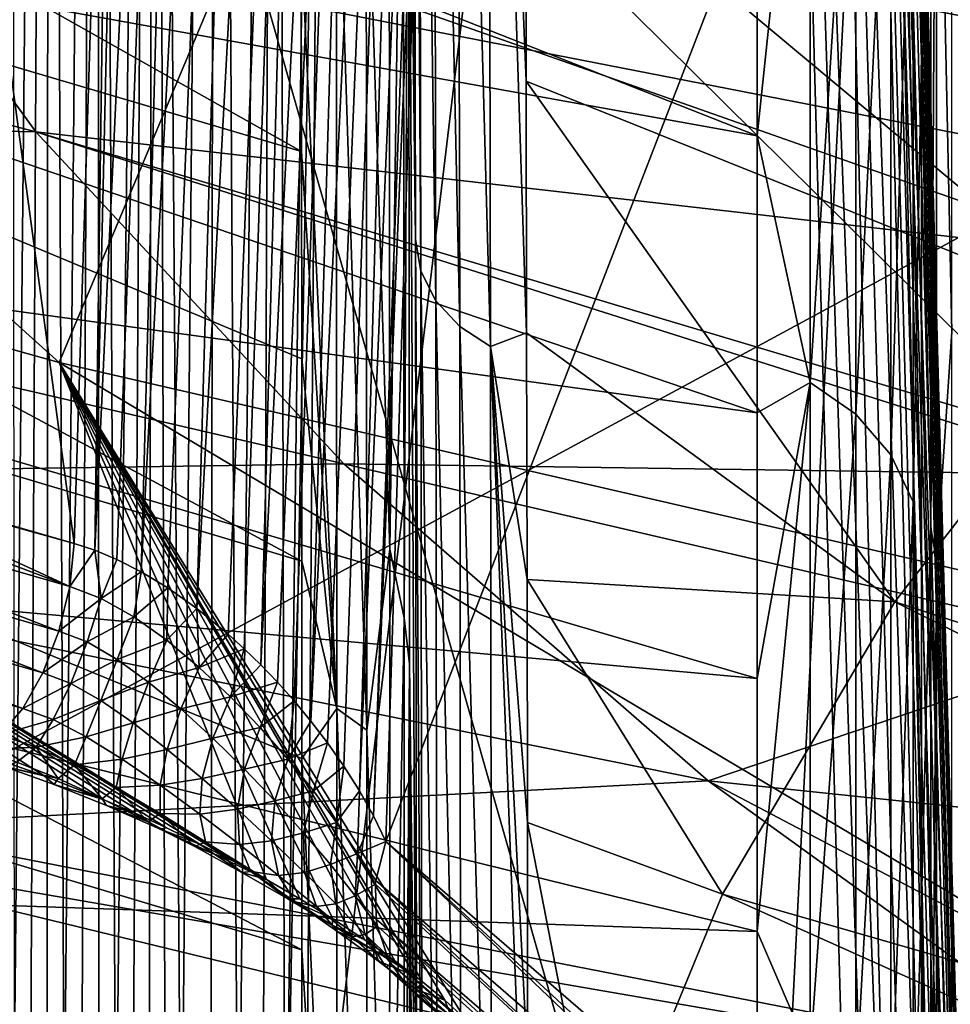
# Model space of a CAD drawing. Header units: metres. Extents: x -109 to 109, y -78 to 121.
# Tile 375 of 656: x -9.91 to -8.73, y -69.82 to -68.57. Entities that reach past the tile are written whole.
import ezdxf

# ---------------------------------------------------------------- set-up
doc = ezdxf.new("R2010")
doc.units = ezdxf.units.M
doc.layers.add('solid_508554_SW0001', color=7, linetype='CONTINUOUS')

msp = doc.modelspace()

# ---------------------------------------------------------------- linework, layer by layer
at = {"layer": 'solid_508554_SW0001'}
for points in [[(-10.565891, -65.149826, 64.380577), (-10.039989, -70.360802, 55.611626), (-8.974111, -70.72364, 55.820873)], [(-10.565891, -65.149826, 64.380577), (-8.974111, -70.72364, 55.820873), (-8.720049, -65.735748, 64.77636)], [(-9.788198, -70.069786, 22.314398), (-9.738752, -65.374931, 19.45743), (-9.811075, -65.39006, 19.431564)], [(-9.788198, -70.069786, 22.314398), (-9.766774, -70.088699, 22.33304), (-9.738752, -65.374931, 19.45743)], [(-9.766774, -70.088699, 22.33304), (-9.745742, -70.106125, 22.348717), (-9.738752, -65.374931, 19.45743)], [(-9.745742, -70.106125, 22.348717), (-9.725175, -70.122162, 22.361662), (-9.738752, -65.374931, 19.45743)], [(-9.70519, -70.13681, 22.372047), (-9.66114, -65.369957, 19.466379), (-9.738752, -65.374931, 19.45743)], [(-9.725175, -70.122162, 22.361662), (-9.70519, -70.13681, 22.372047), (-9.738752, -65.374931, 19.45743)], [(-9.70519, -70.13681, 22.372047), (-9.667317, -70.162086, 22.385881), (-9.66114, -65.369957, 19.466379)], [(-9.667317, -70.162086, 22.385881), (-9.632805, -70.182289, 22.391756), (-9.66114, -65.369957, 19.466379)], [(-9.632805, -70.182289, 22.391756), (-9.583519, -65.375481, 19.457798), (-9.66114, -65.369957, 19.466379)], [(-9.632805, -70.182289, 22.391756), (-9.601696, -70.198059, 22.391272), (-9.583519, -65.375481, 19.457798)], [(-9.601696, -70.198059, 22.391272), (-9.573279, -70.210289, 22.385612), (-9.583519, -65.375481, 19.457798)], [(-9.573279, -70.210289, 22.385612), (-9.511439, -65.391045, 19.432405), (-9.583519, -65.375481, 19.457798)], [(-9.853532, -70.003944, 22.23855), (-9.811075, -65.39006, 19.431564), (-9.873183, -65.414314, 19.390541)], [(-9.853532, -70.003944, 22.23855), (-9.831698, -70.027473, 22.267418), (-9.811075, -65.39006, 19.431564)], [(-9.831698, -70.027473, 22.267418), (-9.809867, -70.049416, 22.292622), (-9.811075, -65.39006, 19.431564)], [(-9.809867, -70.049416, 22.292622), (-9.788198, -70.069786, 22.314398), (-9.811075, -65.39006, 19.431564)], [(-9.52914, -67.805313, 20.903864), (-9.511439, -65.391045, 19.432405), (-9.573279, -70.210289, 22.385612)], [(-9.917167, -69.923126, 22.126379), (-9.873183, -65.414314, 19.390541), (-9.920848, -65.446037, 19.337154)], [(-9.917167, -69.923126, 22.126379), (-9.896482, -69.951874, 22.168486), (-9.873183, -65.414314, 19.390541)], [(-9.896482, -69.951874, 22.168486), (-9.875144, -69.978821, 22.205772), (-9.873183, -65.414314, 19.390541)], [(-9.875144, -69.978821, 22.205772), (-9.853532, -70.003944, 22.23855), (-9.873183, -65.414314, 19.390541)], [(-9.54722, -70.21946, 22.375511), (-8.850675, -70.420532, 22.027237), (-8.985467, -65.542885, 19.169418)], [(-9.52914, -67.805313, 20.903864), (-9.54722, -70.21946, 22.375511), (-8.985467, -65.542885, 19.169418)], [(-8.825932, -70.42601, 22.0119), (-8.985467, -65.542885, 19.169418), (-8.850675, -70.420532, 22.027237)], [(-8.802136, -70.428825, 21.991383), (-8.92338, -65.566032, 19.127758), (-8.985467, -65.542885, 19.169418)], [(-8.825932, -70.42601, 22.0119), (-8.802136, -70.428825, 21.991383), (-8.985467, -65.542885, 19.169418)], [(-8.75776, -70.424515, 21.930773), (-8.875713, -65.596664, 19.073711), (-8.92338, -65.566032, 19.127758)], [(-8.779345, -70.428558, 21.964808), (-8.75776, -70.424515, 21.930773), (-8.92338, -65.566032, 19.127758)], [(-8.802136, -70.428825, 21.991383), (-8.779345, -70.428558, 21.964808), (-8.92338, -65.566032, 19.127758)], [(-8.716034, -70.391815, 21.807201), (-8.845743, -65.63269, 19.010975), (-8.875713, -65.596664, 19.073711)], [(-8.722306, -70.401367, 21.836538), (-8.716034, -70.391815, 21.807201), (-8.875713, -65.596664, 19.073711)], [(-8.729789, -70.409309, 21.863525), (-8.722306, -70.401367, 21.836538), (-8.875713, -65.596664, 19.073711)], [(-8.738304, -70.415749, 21.888191), (-8.729789, -70.409309, 21.863525), (-8.875713, -65.596664, 19.073711)], [(-8.75776, -70.424515, 21.930773), (-8.738304, -70.415749, 21.888191), (-8.875713, -65.596664, 19.073711)], [(-8.706366, -70.352142, 21.704334), (-8.835514, -65.671654, 18.943825), (-8.845743, -65.63269, 19.010975)], [(-8.707855, -70.367348, 21.741169), (-8.706366, -70.352142, 21.704334), (-8.845743, -65.63269, 19.010975)], [(-8.711149, -70.380501, 21.775408), (-8.707855, -70.367348, 21.741169), (-8.845743, -65.63269, 19.010975)], [(-8.716034, -70.391815, 21.807201), (-8.711149, -70.380501, 21.775408), (-8.845743, -65.63269, 19.010975)], [(-8.715478, -70.292702, 21.577751), (-8.845724, -65.710899, 18.876835), (-8.835514, -65.671654, 18.943825)], [(-8.709846, -70.315079, 21.622805), (-8.715478, -70.292702, 21.577751), (-8.835514, -65.671654, 18.943825)], [(-8.706935, -70.334778, 21.664875), (-8.709846, -70.315079, 21.622805), (-8.835514, -65.671654, 18.943825)], [(-8.706366, -70.352142, 21.704334), (-8.706935, -70.334778, 21.664875), (-8.835514, -65.671654, 18.943825)], [(-8.845724, -65.710899, 18.876835), (-8.752383, -70.209183, 21.428528), (-8.814032, -67.97847, 20.121548)], [(-8.74134, -70.229843, 21.462959), (-8.752383, -70.209183, 21.428528), (-8.845724, -65.710899, 18.876835)], [(-8.731992, -70.249229, 21.496756), (-8.74134, -70.229843, 21.462959), (-8.845724, -65.710899, 18.876835)], [(-8.724257, -70.267441, 21.52981), (-8.731992, -70.249229, 21.496756), (-8.845724, -65.710899, 18.876835)], [(-8.715478, -70.292702, 21.577751), (-8.724257, -70.267441, 21.52981), (-8.845724, -65.710899, 18.876835)], [(-8.720049, -65.735748, 64.77636), (-8.974111, -70.72364, 55.820873), (-7.890689, -71.045532, 56.006474)], [(-9.840983, -69.23201, 19.452959), (-10.468128, -69.050972, 19.766533), (-10.270909, -66.036964, 18.285767)], [(-9.793039, -67.710381, 18.737911), (-9.840983, -69.23201, 19.452959), (-10.270909, -66.036964, 18.285767)], [(-9.478635, -69.546165, 19.666756), (-9.383308, -66.173294, 18.068737), (-9.335667, -66.146118, 18.124584)], [(-9.460657, -69.578064, 19.708138), (-9.478635, -69.546165, 19.666756), (-9.335667, -66.146118, 18.124584)], [(-9.460657, -69.578064, 19.708138), (-9.335667, -66.146118, 18.124584), (-9.390265, -67.878342, 18.938608)], [(-9.540195, -69.457558, 19.564806), (-9.44537, -66.193718, 18.025656), (-9.383308, -66.173294, 18.068737)], [(-9.519098, -69.485184, 19.594574), (-9.540195, -69.457558, 19.564806), (-9.383308, -66.173294, 18.068737)], [(-9.498435, -69.51474, 19.62849), (-9.519098, -69.485184, 19.594574), (-9.383308, -66.173294, 18.068737)], [(-9.478635, -69.546165, 19.666756), (-9.498435, -69.51474, 19.62849), (-9.383308, -66.173294, 18.068737)], [(-9.793039, -67.710381, 18.737911), (-9.744802, -66.188835, 18.022713), (-9.814937, -69.240341, 19.442116)], [(-9.814937, -69.240341, 19.442116), (-9.744802, -66.188835, 18.022713), (-9.672697, -66.203453, 17.996794)], [(-9.603941, -69.386024, 19.497211), (-9.517623, -66.206009, 17.998266), (-9.44537, -66.193718, 18.025656)], [(-9.582779, -69.408051, 19.51643), (-9.603941, -69.386024, 19.497211), (-9.44537, -66.193718, 18.025656)], [(-9.561481, -69.431877, 19.538874), (-9.582779, -69.408051, 19.51643), (-9.44537, -66.193718, 18.025656)], [(-9.540195, -69.457558, 19.564806), (-9.561481, -69.431877, 19.538874), (-9.44537, -66.193718, 18.025656)], [(-9.786708, -69.252098, 19.43535), (-9.814937, -69.240341, 19.442116), (-9.672697, -66.203453, 17.996794)], [(-9.755999, -69.267807, 19.433294), (-9.786708, -69.252098, 19.43535), (-9.672697, -66.203453, 17.996794)], [(-9.755999, -69.267807, 19.433294), (-9.672697, -66.203453, 17.996794), (-9.595154, -66.209328, 17.988424)], [(-9.722134, -69.288391, 19.436968), (-9.755999, -69.267807, 19.433294), (-9.595154, -66.209328, 17.988424)], [(-9.68508, -69.314651, 19.447844), (-9.722134, -69.288391, 19.436968), (-9.595154, -66.209328, 17.988424)], [(-9.68508, -69.314651, 19.447844), (-9.595154, -66.209328, 17.988424), (-9.517623, -66.206009, 17.998266)], [(-9.645429, -69.347084, 19.467426), (-9.68508, -69.314651, 19.447844), (-9.517623, -66.206009, 17.998266)], [(-9.624873, -69.3657, 19.480936), (-9.645429, -69.347084, 19.467426), (-9.517623, -66.206009, 17.998266)], [(-9.603941, -69.386024, 19.497211), (-9.624873, -69.3657, 19.480936), (-9.517623, -66.206009, 17.998266)], [(-9.407187, -68.845848, 43.529713), (-9.416361, -68.096199, 42.72517), (-9.419278, -66.654587, 44.556042)], [(-9.410349, -67.341522, 45.41301), (-9.407187, -68.845848, 43.529713), (-9.419278, -66.654587, 44.556042)], [(-8.537952, -68.746323, 10.973067), (-10.562556, -68.351318, 11.657229), (-9.081669, -67.345329, 9.20183)], [(-9.400416, -68.886055, 43.559258), (-9.407187, -68.845848, 43.529713), (-9.410349, -67.341522, 45.41301)], [(-9.403588, -67.379051, 45.445858), (-9.400416, -68.886055, 43.559258), (-9.410349, -67.341522, 45.41301)], [(-8.537952, -68.746323, 10.973067), (-9.081669, -67.345329, 9.20183), (-6.869136, -67.68412, 8.615027)], [(-9.381347, -68.923691, 43.586929), (-9.400416, -68.886055, 43.559258), (-9.403588, -67.379051, 45.445858)], [(-9.384527, -67.41433, 45.47649), (-9.381347, -68.923691, 43.586929), (-9.403588, -67.379051, 45.445858)], [(-9.351192, -68.956276, 43.610905), (-9.381347, -68.923691, 43.586929), (-9.384527, -67.41433, 45.47649)], [(-9.35438, -67.444862, 45.503036), (-9.351192, -68.956276, 43.610905), (-9.384527, -67.41433, 45.47649)], [(-8.775049, -68.22081, 41.623806), (-8.764579, -68.612846, 41.161125), (-8.764579, -67.40802, 42.892338)], [(-8.764579, -67.40802, 42.892338), (-8.764579, -68.612846, 41.161125), (-8.752558, -68.014244, 43.231895)], [(-9.311872, -68.981743, 43.629658), (-9.351192, -68.956276, 43.610905), (-9.35438, -67.444862, 45.503036)], [(-9.315066, -67.468712, 45.523808), (-9.311872, -68.981743, 43.629658), (-9.35438, -67.444862, 45.503036)], [(-9.315066, -67.468712, 45.523808), (-9.26728, -68.318962, 44.531628), (-9.266642, -68.644669, 44.113735)], [(-9.315066, -67.468712, 45.523808), (-9.266642, -68.644669, 44.113735), (-9.266079, -68.964127, 43.68856)], [(-9.315066, -67.468712, 45.523808), (-9.266079, -68.964127, 43.68856), (-9.311872, -68.981743, 43.629658)], [(-9.552135, -68.73394, 41.465248), (-11.700321, -68.098984, 40.959152), (-11.539723, -67.613983, 41.800217)], [(-9.552402, -68.464523, 41.870991), (-9.552135, -68.73394, 41.465248), (-11.539723, -67.613983, 41.800217)], [(-9.268807, -67.644569, 45.351162), (-7.781636, -68.264099, 45.263412), (-8.178134, -68.596863, 44.686352)], [(-9.26728, -68.318962, 44.531628), (-9.268807, -67.644569, 45.351162), (-8.178134, -68.596863, 44.686352)], [(-9.814937, -69.240341, 19.442116), (-9.840983, -69.23201, 19.452959), (-9.793039, -67.710381, 18.737911)], [(-11.2649, -67.737183, 15.823428), (-11.337308, -68.589081, 18.178446), (-9.860261, -69.001831, 17.463547)], [(-9.514198, -68.17852, 15.059), (-11.2649, -67.737183, 15.823428), (-9.860261, -69.001831, 17.463547)], [(-9.573279, -70.210289, 22.385612), (-9.54722, -70.21946, 22.375511), (-9.52914, -67.805313, 20.903864)], [(-8.973281, -68.714226, 40.470726), (-11.117997, -67.868904, 40.359138), (-11.163847, -68.318825, 39.579845)], [(-8.973281, -68.714226, 40.470726), (-8.973288, -68.349388, 41.052105), (-11.117997, -67.868904, 40.359138)], [(-9.390265, -67.878342, 18.938608), (-9.444864, -69.610565, 19.752632), (-9.460657, -69.578064, 19.708138)], [(-8.814032, -67.97847, 20.121548), (-9.444864, -69.610565, 19.752632), (-9.390265, -67.878342, 18.938608)], [(-8.745336, -68.054207, 43.261749), (-8.72577, -68.962944, 42.059032), (-8.725771, -67.909744, 43.530327)], [(-9.441402, -67.92202, 42.803158), (-9.440002, -69.239273, 40.84), (-9.469943, -68.286934, 42.223415)], [(-9.42291, -68.031395, 42.731243), (-9.440002, -69.239273, 40.84), (-9.441402, -67.92202, 42.803158)], [(-8.814032, -67.97847, 20.121548), (-8.752383, -70.209183, 21.428528), (-9.444864, -69.610565, 19.752632)], [(-8.764579, -68.612846, 41.161125), (-8.752558, -69.212151, 41.502396), (-8.752558, -68.014244, 43.231895)], [(-8.745336, -68.054207, 43.261749), (-8.752558, -68.014244, 43.231895), (-8.752558, -69.212151, 41.502396)], [(-9.42291, -68.031395, 42.731243), (-9.421601, -69.326431, 40.785511), (-9.440002, -69.239273, 40.84)], [(-9.42291, -68.031395, 42.731243), (-9.416361, -68.096199, 42.72517), (-9.421601, -69.326431, 40.785511)], [(-8.745336, -68.054207, 43.261749), (-8.752558, -69.212151, 41.502396), (-8.745336, -69.254181, 41.529266)], [(-8.745336, -68.054207, 43.261749), (-8.745336, -69.254181, 41.529266), (-8.72577, -68.962944, 42.059032)], [(-8.905703, -68.074951, 41.525711), (-8.973288, -68.349388, 41.052105), (-8.973281, -68.714226, 40.470726)], [(-8.905703, -69.027214, 40.007557), (-8.905703, -68.074951, 41.525711), (-8.973281, -68.714226, 40.470726)], [(-8.84786, -68.113968, 41.551949), (-8.905703, -68.074951, 41.525711), (-8.905703, -69.027214, 40.007557)], [(-9.551818, -69.254463, 40.635921), (-11.779381, -68.588989, 40.109413), (-11.700321, -68.098984, 40.959152)], [(-9.551943, -68.997322, 41.053505), (-9.551818, -69.254463, 40.635921), (-11.700321, -68.098984, 40.959152)], [(-9.552135, -68.73394, 41.465248), (-9.551943, -68.997322, 41.053505), (-11.700321, -68.098984, 40.959152)], [(-9.421601, -69.326431, 40.785511), (-9.416361, -68.096199, 42.72517), (-9.415083, -69.384872, 40.783504)], [(-9.405713, -70.193275, 41.53109), (-9.415083, -69.384872, 40.783504), (-9.416361, -68.096199, 42.72517)], [(-9.407187, -68.845848, 43.529713), (-9.405713, -70.193275, 41.53109), (-9.416361, -68.096199, 42.72517)], [(-8.84786, -69.067818, 40.031258), (-8.84786, -68.113968, 41.551949), (-8.905703, -69.027214, 40.007557)], [(-8.803394, -68.163605, 41.585331), (-8.84786, -68.113968, 41.551949), (-8.84786, -69.067818, 40.031258)], [(-8.803394, -69.119484, 40.061413), (-8.803394, -68.163605, 41.585331), (-8.84786, -69.067818, 40.031258)], [(-8.775049, -68.22081, 41.623806), (-8.803394, -68.163605, 41.585331), (-8.803394, -69.119484, 40.061413)], [(-9.514198, -68.17852, 15.059), (-9.860261, -69.001831, 17.463547), (-8.323489, -69.355896, 16.850292)], [(-7.694947, -68.544037, 14.425905), (-9.514198, -68.17852, 15.059), (-8.323489, -69.355896, 16.850292)], [(-9.889606, -68.70903, 34.960754), (-11.454516, -68.677414, 33.006611), (-11.899963, -68.182938, 33.863075)], [(-9.889606, -68.70903, 34.960754), (-11.899963, -68.182938, 33.863075), (-10.206205, -68.272141, 35.717464)], [(-8.775049, -69.179016, 40.096165), (-8.775049, -68.22081, 41.623806), (-8.803394, -69.119484, 40.061413)], [(-8.775049, -69.179016, 40.096165), (-8.764579, -68.612846, 41.161125), (-8.775049, -68.22081, 41.623806)], [(-9.508017, -68.260948, 42.205284), (-9.507119, -69.441658, 40.363609), (-9.552402, -68.464523, 41.870991)], [(-9.508017, -68.260948, 42.205284), (-9.469943, -68.286934, 42.223415), (-9.469045, -69.468956, 40.379677)], [(-9.508017, -68.260948, 42.205284), (-9.469045, -69.468956, 40.379677), (-9.507119, -69.441658, 40.363609)], [(-10.206205, -68.272141, 35.717464), (-8.518078, -68.599785, 36.499069), (-8.518063, -68.866043, 35.882542)], [(-9.889606, -68.70903, 34.960754), (-10.206205, -68.272141, 35.717464), (-8.518063, -68.866043, 35.882542)], [(-10.206205, -68.272141, 35.717464), (-8.518068, -68.332085, 37.078636), (-8.518078, -68.599785, 36.499069)], [(-9.440002, -69.239273, 40.84), (-9.469045, -69.468956, 40.379677), (-9.469943, -68.286934, 42.223415)], [(-8.973281, -69.066002, 39.878452), (-11.163847, -68.318825, 39.579845), (-11.136985, -68.769135, 38.799889)], [(-8.973281, -69.066002, 39.878452), (-8.973281, -68.714226, 40.470726), (-11.163847, -68.318825, 39.579845)], [(-9.26728, -68.318962, 44.531628), (-8.178134, -68.596863, 44.686352), (-8.517743, -68.944977, 44.08268)], [(-9.266642, -68.644669, 44.113735), (-9.26728, -68.318962, 44.531628), (-8.517743, -68.944977, 44.08268)], [(-10.104867, -69.593506, 13.579248), (-10.562556, -68.351318, 11.657229), (-8.537952, -68.746323, 10.973067)], [(-9.507119, -69.441658, 40.363609), (-9.552135, -68.73394, 41.465248), (-9.552402, -68.464523, 41.870991)], [(-9.551786, -69.748177, 39.78582), (-11.77635, -69.080589, 39.256924), (-11.779381, -68.588989, 40.109413)], [(-9.551765, -69.50489, 40.213139), (-9.551786, -69.748177, 39.78582), (-11.779381, -68.588989, 40.109413)], [(-9.551818, -69.254463, 40.635921), (-9.551765, -69.50489, 40.213139), (-11.779381, -68.588989, 40.109413)], [(-11.337308, -68.589081, 18.178446), (-9.639615, -69.635208, 19.262299), (-9.596543, -69.658691, 19.288389)], [(-9.860261, -69.001831, 17.463547), (-11.337308, -68.589081, 18.178446), (-9.596543, -69.658691, 19.288389)], [(-11.337308, -68.589081, 18.178446), (-9.682066, -69.613327, 19.241817), (-9.639615, -69.635208, 19.262299)], [(-11.337308, -68.589081, 18.178446), (-9.723774, -69.592972, 19.226416), (-9.682066, -69.613327, 19.241817)], [(-11.337308, -68.589081, 18.178446), (-9.764469, -69.574173, 19.215712), (-9.723774, -69.592972, 19.226416)], [(-11.337308, -68.589081, 18.178446), (-9.803988, -69.556915, 19.209364), (-9.764469, -69.574173, 19.215712)], [(-11.337308, -68.589081, 18.178446), (-9.879127, -69.526871, 19.208464), (-9.803988, -69.556915, 19.209364)], [(-11.337308, -68.589081, 18.178446), (-9.948983, -69.502403, 19.221481), (-9.879127, -69.526871, 19.208464)], [(-8.775049, -69.179016, 40.096165), (-8.764579, -69.685783, 39.345222), (-8.764579, -68.612846, 41.161125)], [(-8.764579, -68.612846, 41.161125), (-8.764579, -69.685783, 39.345222), (-8.752558, -69.212151, 41.502396)], [(-9.266642, -68.644669, 44.113735), (-8.517743, -68.944977, 44.08268), (-8.798102, -69.306015, 43.456589)], [(-9.266079, -68.964127, 43.68856), (-9.266642, -68.644669, 44.113735), (-8.798102, -69.306015, 43.456589)], [(-9.498362, -69.130524, 34.230701), (-10.927057, -69.151299, 32.185825), (-11.454516, -68.677414, 33.006611)], [(-9.498362, -69.130524, 34.230701), (-11.454516, -68.677414, 33.006611), (-9.889606, -68.70903, 34.960754)], [(-9.889606, -68.70903, 34.960754), (-8.518064, -69.118301, 35.254406), (-8.518066, -69.144737, 35.185745)], [(-9.498362, -69.130524, 34.230701), (-9.889606, -68.70903, 34.960754), (-8.518066, -69.144737, 35.185745)], [(-9.889606, -68.70903, 34.960754), (-8.518063, -68.866043, 35.882542), (-8.518064, -69.118301, 35.254406)], [(-8.905703, -69.027214, 40.007557), (-8.973281, -68.714226, 40.470726), (-8.973281, -69.066002, 39.878452)], [(-9.507119, -69.441658, 40.363609), (-9.551943, -68.997322, 41.053505), (-9.552135, -68.73394, 41.465248)], [(-8.167993, -69.97139, 12.924731), (-10.104867, -69.593506, 13.579248), (-8.537952, -68.746323, 10.973067)], [(-8.973288, -69.403206, 39.277645), (-11.136985, -68.769135, 38.799889), (-11.037587, -69.216896, 38.024345)], [(-8.973288, -69.403206, 39.277645), (-8.973281, -69.066002, 39.878452), (-11.136985, -68.769135, 38.799889)], [(-9.398936, -70.235832, 41.557152), (-9.405713, -70.193275, 41.53109), (-9.407187, -68.845848, 43.529713)], [(-9.400416, -68.886055, 43.559258), (-9.398936, -70.235832, 41.557152), (-9.407187, -68.845848, 43.529713)], [(-9.379861, -70.275581, 41.581684), (-9.398936, -70.235832, 41.557152), (-9.400416, -68.886055, 43.559258)], [(-9.381347, -68.923691, 43.586929), (-9.379861, -70.275581, 41.581684), (-9.400416, -68.886055, 43.559258)], [(-9.349701, -70.310005, 41.602928), (-9.379861, -70.275581, 41.581684), (-9.381347, -68.923691, 43.586929)], [(-9.351192, -68.956276, 43.610905), (-9.349701, -70.310005, 41.602928), (-9.381347, -68.923691, 43.586929)], [(-8.798102, -69.306015, 43.456589), (-8.517743, -68.944977, 44.08268), (-6.521108, -70.045464, 43.399487)], [(-9.310377, -70.336914, 41.619537), (-9.349701, -70.310005, 41.602928), (-9.351192, -68.956276, 43.610905)], [(-9.311872, -68.981743, 43.629658), (-9.310377, -70.336914, 41.619537), (-9.351192, -68.956276, 43.610905)], [(-9.311872, -68.981743, 43.629658), (-9.266079, -68.964127, 43.68856), (-9.265593, -69.277809, 43.255257)], [(-9.265593, -69.277809, 43.255257), (-9.266079, -68.964127, 43.68856), (-8.798102, -69.306015, 43.456589)], [(-8.745336, -69.254181, 41.529266), (-8.72577, -69.922897, 40.525272), (-8.72577, -68.962944, 42.059032)], [(-9.311872, -68.981743, 43.629658), (-9.264876, -69.889359, 42.360683), (-9.26464, -70.186676, 41.899349)], [(-9.311872, -68.981743, 43.629658), (-9.26464, -70.186676, 41.899349), (-9.310377, -70.336914, 41.619537)], [(-9.311872, -68.981743, 43.629658), (-9.265593, -69.277809, 43.255257), (-9.265194, -69.586205, 42.812798)], [(-9.311872, -68.981743, 43.629658), (-9.265194, -69.586205, 42.812798), (-9.264876, -69.889359, 42.360683)], [(-9.860261, -69.001831, 17.463547), (-9.345187, -69.834747, 19.60569), (-7.881609, -70.179581, 19.008846)], [(-8.323489, -69.355896, 16.850292), (-9.860261, -69.001831, 17.463547), (-7.881609, -70.179581, 19.008846)], [(-9.860261, -69.001831, 17.463547), (-9.370101, -69.812126, 19.552141), (-9.345187, -69.834747, 19.60569)], [(-9.860261, -69.001831, 17.463547), (-9.398386, -69.788765, 19.501307), (-9.370101, -69.812126, 19.552141)], [(-9.860261, -69.001831, 17.463547), (-9.407984, -69.781265, 19.485859), (-9.398386, -69.788765, 19.501307)], [(-9.860261, -69.001831, 17.463547), (-9.433598, -69.762062, 19.448183), (-9.407984, -69.781265, 19.485859)], [(-9.860261, -69.001831, 17.463547), (-9.471848, -69.735245, 19.399853), (-9.433598, -69.762062, 19.448183)], [(-9.860261, -69.001831, 17.463547), (-9.512344, -69.708786, 19.356922), (-9.471848, -69.735245, 19.399853)], [(-9.860261, -69.001831, 17.463547), (-9.554229, -69.683121, 19.319696), (-9.512344, -69.708786, 19.356922)], [(-9.860261, -69.001831, 17.463547), (-9.596543, -69.658691, 19.288389), (-9.554229, -69.683121, 19.319696)], [(-9.507119, -69.441658, 40.363609), (-9.551818, -69.254463, 40.635921), (-9.551943, -68.997322, 41.053505)], [(-8.905703, -69.027214, 40.007557), (-8.973281, -69.066002, 39.878452), (-8.973288, -69.403206, 39.277645)], [(-8.905703, -69.027214, 40.007557), (-8.973288, -69.403206, 39.277645), (-8.973287, -69.724762, 38.67033)], [(-8.905703, -69.88089, 38.431858), (-8.905703, -69.027214, 40.007557), (-8.973287, -69.724762, 38.67033)], [(-8.84786, -69.067818, 40.031258), (-8.905703, -69.027214, 40.007557), (-8.905703, -69.88089, 38.431858)], [(-9.846724, -69.28672, 19.470644), (-10.475685, -69.105156, 19.785124), (-10.468128, -69.050972, 19.766533)], [(-9.840983, -69.23201, 19.452959), (-10.154701, -69.144478, 19.611183), (-10.468128, -69.050972, 19.766533)], [(-9.846724, -69.28672, 19.470644), (-10.468128, -69.050972, 19.766533), (-10.154701, -69.144478, 19.611183)], [(-8.84786, -69.922913, 38.452923), (-8.84786, -69.067818, 40.031258), (-8.905703, -69.88089, 38.431858)], [(-8.803394, -69.119484, 40.061413), (-8.84786, -69.067818, 40.031258), (-8.84786, -69.922913, 38.452923)], [(-9.55188, -69.98394, 39.354618), (-11.691251, -69.570343, 38.407619), (-11.77635, -69.080589, 39.256924)], [(-9.551786, -69.748177, 39.78582), (-9.55188, -69.98394, 39.354618), (-11.77635, -69.080589, 39.256924)], [(-9.860422, -69.343193, 19.473618), (-10.491059, -69.161148, 19.788937), (-10.475685, -69.105156, 19.785124)], [(-9.846724, -69.28672, 19.470644), (-9.860422, -69.343193, 19.473618), (-10.475685, -69.105156, 19.785124)], [(-8.803394, -69.976395, 38.479729), (-8.803394, -69.119484, 40.061413), (-8.84786, -69.922913, 38.452923)], [(-8.775049, -69.179016, 40.096165), (-8.803394, -69.119484, 40.061413), (-8.803394, -69.976395, 38.479729)], [(-9.035425, -69.533455, 33.532814), (-10.927057, -69.151299, 32.185825), (-9.498362, -69.130524, 34.230701)], [(-9.498362, -69.130524, 34.230701), (-8.518066, -69.144737, 35.185745), (-8.518075, -69.358521, 34.607876)], [(-9.035425, -69.533455, 33.532814), (-9.498362, -69.130524, 34.230701), (-8.518075, -69.358521, 34.607876)], [(-9.035425, -69.533455, 33.532814), (-10.321363, -69.601181, 31.406597), (-10.927057, -69.151299, 32.185825)], [(-9.846724, -69.28672, 19.470644), (-10.154701, -69.144478, 19.611183), (-9.840983, -69.23201, 19.452959)], [(-9.880906, -69.396278, 19.461458), (-10.512924, -69.213837, 19.777466), (-10.491059, -69.161148, 19.788937)], [(-9.860422, -69.343193, 19.473618), (-9.880906, -69.396278, 19.461458), (-10.491059, -69.161148, 19.788937)], [(-8.775049, -70.038025, 38.51062), (-8.775049, -69.179016, 40.096165), (-8.803394, -69.976395, 38.479729)], [(-8.775049, -70.038025, 38.51062), (-8.764579, -69.685783, 39.345222), (-8.775049, -69.179016, 40.096165)], [(-9.641771, -70.023857, 30.674501), (-11.144884, -69.681343, 28.904394), (-11.936573, -69.191101, 29.753521)], [(-10.321363, -69.601181, 31.406597), (-9.641771, -70.023857, 30.674501), (-11.936573, -69.191101, 29.753521)], [(-8.973287, -69.724762, 38.67033), (-11.037587, -69.216896, 38.024345), (-10.866299, -69.659187, 37.258274)], [(-8.973287, -69.724762, 38.67033), (-8.973288, -69.403206, 39.277645), (-11.037587, -69.216896, 38.024345)], [(-9.906445, -69.44149, 19.435192), (-10.539431, -69.258759, 19.751684), (-10.512924, -69.213837, 19.777466)], [(-9.880906, -69.396278, 19.461458), (-9.906445, -69.44149, 19.435192), (-10.512924, -69.213837, 19.777466)], [(-8.764579, -69.685783, 39.345222), (-8.752558, -70.281868, 39.69075), (-8.752558, -69.212151, 41.502396)], [(-8.745336, -69.254181, 41.529266), (-8.752558, -69.212151, 41.502396), (-8.752558, -70.281868, 39.69075)], [(-9.846724, -69.28672, 19.470644), (-9.840983, -69.23201, 19.452959), (-9.814937, -69.240341, 19.442116)], [(-9.806753, -69.301704, 19.456141), (-9.846724, -69.28672, 19.470644), (-9.814937, -69.240341, 19.442116)], [(-9.806753, -69.301704, 19.456141), (-9.814937, -69.240341, 19.442116), (-9.786708, -69.252098, 19.43535)], [(-9.440002, -69.239273, 40.84), (-9.440304, -70.390251, 38.774956), (-9.469045, -69.468956, 40.379677)], [(-9.421601, -69.326431, 40.785511), (-9.440304, -70.390251, 38.774956), (-9.440002, -69.239273, 40.84)], [(-9.806753, -69.301704, 19.456141), (-9.786708, -69.252098, 19.43535), (-9.755999, -69.267807, 19.433294)], [(-9.507119, -69.441658, 40.363609), (-9.551765, -69.50489, 40.213139), (-9.551818, -69.254463, 40.635921)], [(-8.745336, -69.254181, 41.529266), (-8.752558, -70.281868, 39.69075), (-8.745335, -70.325714, 39.714539)], [(-8.745336, -69.254181, 41.529266), (-8.745335, -70.325714, 39.714539), (-8.72577, -69.922897, 40.525272)], [(-9.906445, -69.44149, 19.435192), (-9.934874, -69.474991, 19.397045), (-10.539431, -69.258759, 19.751684)], [(-9.806753, -69.301704, 19.456141), (-9.755999, -69.267807, 19.433294), (-9.765199, -69.325012, 19.45207)], [(-9.765199, -69.325012, 19.45207), (-9.755999, -69.267807, 19.433294), (-9.722134, -69.288391, 19.436968)], [(-9.265593, -69.277809, 43.255257), (-8.798102, -69.306015, 43.456589), (-9.017261, -69.677467, 42.812439)], [(-9.265194, -69.586205, 42.812798), (-9.265593, -69.277809, 43.255257), (-9.017261, -69.677467, 42.812439)], [(-9.806753, -69.301704, 19.456141), (-9.860422, -69.343193, 19.473618), (-9.846724, -69.28672, 19.470644)], [(-9.765199, -69.325012, 19.45207), (-9.722134, -69.288391, 19.436968), (-9.723255, -69.354851, 19.457865)], [(-9.723255, -69.354851, 19.457865), (-9.722134, -69.288391, 19.436968), (-9.68508, -69.314651, 19.447844)], [(-9.806753, -69.301704, 19.456141), (-9.824449, -69.357018, 19.459747), (-9.860422, -69.343193, 19.473618)], [(-9.806753, -69.301704, 19.456141), (-9.765199, -69.325012, 19.45207), (-9.824449, -69.357018, 19.459747)], [(-9.723255, -69.354851, 19.457865), (-9.68508, -69.314651, 19.447844), (-9.682008, -69.389275, 19.472481)], [(-9.682008, -69.389275, 19.472481), (-9.68508, -69.314651, 19.447844), (-9.645429, -69.347084, 19.467426)], [(-9.017261, -69.677467, 42.812439), (-8.798102, -69.306015, 43.456589), (-6.7235, -70.338478, 42.891365)], [(-8.798102, -69.306015, 43.456589), (-6.521108, -70.045464, 43.399487), (-6.7235, -70.338478, 42.891365)], [(-9.765199, -69.325012, 19.45207), (-9.786442, -69.379158, 19.453869), (-9.824449, -69.357018, 19.459747)], [(-9.765199, -69.325012, 19.45207), (-9.723255, -69.354851, 19.457865), (-9.786442, -69.379158, 19.453869)], [(-9.421601, -69.326431, 40.785511), (-9.421954, -70.458885, 38.740875), (-9.440304, -70.390251, 38.774956)], [(-9.421601, -69.326431, 40.785511), (-9.415083, -69.384872, 40.783504), (-9.421954, -70.458885, 38.740875)], [(-9.824449, -69.357018, 19.459747), (-9.880906, -69.396278, 19.461458), (-9.860422, -69.343193, 19.473618)], [(-9.682008, -69.389275, 19.472481), (-9.645429, -69.347084, 19.467426), (-9.624873, -69.3657, 19.480936)], [(-9.824449, -69.357018, 19.459747), (-9.845306, -69.409805, 19.446918), (-9.880906, -69.396278, 19.461458)], [(-9.824449, -69.357018, 19.459747), (-9.786442, -69.379158, 19.453869), (-9.845306, -69.409805, 19.446918)], [(-9.723255, -69.354851, 19.457865), (-9.746583, -69.408127, 19.456163), (-9.786442, -69.379158, 19.453869)], [(-9.723255, -69.354851, 19.457865), (-9.682008, -69.389275, 19.472481), (-9.746583, -69.408127, 19.456163)], [(-9.682008, -69.389275, 19.472481), (-9.624873, -69.3657, 19.480936), (-9.642291, -69.426674, 19.494715)], [(-9.642291, -69.426674, 19.494715), (-9.624873, -69.3657, 19.480936), (-9.603941, -69.386024, 19.497211)], [(-9.035425, -69.533455, 33.532814), (-8.518075, -69.358521, 34.607876), (-8.518065, -69.587669, 33.936684)], [(-9.786442, -69.379158, 19.453869), (-9.807208, -69.431396, 19.43885), (-9.845306, -69.409805, 19.446918)], [(-9.786442, -69.379158, 19.453869), (-9.746583, -69.408127, 19.456163), (-9.807208, -69.431396, 19.43885)], [(-9.682008, -69.389275, 19.472481), (-9.705689, -69.442093, 19.466539), (-9.746583, -69.408127, 19.456163)], [(-9.682008, -69.389275, 19.472481), (-9.642291, -69.426674, 19.494715), (-9.705689, -69.442093, 19.466539)], [(-9.642291, -69.426674, 19.494715), (-9.603941, -69.386024, 19.497211), (-9.582779, -69.408051, 19.51643)], [(-9.421954, -70.458885, 38.740875), (-9.415083, -69.384872, 40.783504), (-9.415454, -70.512154, 38.74374)], [(-9.405938, -71.375031, 39.430084), (-9.415454, -70.512154, 38.74374), (-9.415083, -69.384872, 40.783504)], [(-9.405713, -70.193275, 41.53109), (-9.405938, -71.375031, 39.430084), (-9.415083, -69.384872, 40.783504)], [(-9.845306, -69.409805, 19.446918), (-9.906445, -69.44149, 19.435192), (-9.880906, -69.396278, 19.461458)], [(-9.845306, -69.409805, 19.446918), (-9.867562, -69.455589, 19.418737), (-9.906445, -69.44149, 19.435192)], [(-9.845306, -69.409805, 19.446918), (-9.807208, -69.431396, 19.43885), (-9.867562, -69.455589, 19.418737)], [(-9.746583, -69.408127, 19.456163), (-9.766109, -69.459862, 19.438038), (-9.807208, -69.431396, 19.43885)], [(-9.746583, -69.408127, 19.456163), (-9.705689, -69.442093, 19.466539), (-9.766109, -69.459862, 19.438038)], [(-9.642291, -69.426674, 19.494715), (-9.582779, -69.408051, 19.51643), (-9.604671, -69.465836, 19.523436)], [(-9.604671, -69.465836, 19.523436), (-9.582779, -69.408051, 19.51643), (-9.561481, -69.431877, 19.538874)], [(-9.642291, -69.426674, 19.494715), (-9.664766, -69.47937, 19.484509), (-9.705689, -69.442093, 19.466539)], [(-9.642291, -69.426674, 19.494715), (-9.604671, -69.465836, 19.523436), (-9.664766, -69.47937, 19.484509)], [(-9.867562, -69.455589, 19.418737), (-9.934874, -69.474991, 19.397045), (-9.906445, -69.44149, 19.435192)], [(-9.807208, -69.431396, 19.43885), (-9.825737, -69.477318, 19.408289), (-9.867562, -69.455589, 19.418737)], [(-9.807208, -69.431396, 19.43885), (-9.766109, -69.459862, 19.438038), (-9.825737, -69.477318, 19.408289)], [(-9.705689, -69.442093, 19.466539), (-9.722703, -69.493446, 19.445108), (-9.766109, -69.459862, 19.438038)], [(-9.705689, -69.442093, 19.466539), (-9.664766, -69.47937, 19.484509), (-9.722703, -69.493446, 19.445108)], [(-9.604671, -69.465836, 19.523436), (-9.561481, -69.431877, 19.538874), (-9.569518, -69.505882, 19.557684)], [(-9.569518, -69.505882, 19.557684), (-9.561481, -69.431877, 19.538874), (-9.540195, -69.457558, 19.564806)], [(-9.507119, -69.441658, 40.363609), (-9.507683, -70.478073, 38.437038), (-9.551765, -69.50489, 40.213139)], [(-9.507119, -69.441658, 40.363609), (-9.469609, -70.506538, 38.450951), (-9.507683, -70.478073, 38.437038)], [(-9.507119, -69.441658, 40.363609), (-9.469045, -69.468956, 40.379677), (-9.469609, -70.506538, 38.450951)], [(-9.867562, -69.455589, 19.418737), (-9.889332, -69.490501, 19.377592), (-9.934874, -69.474991, 19.397045)], [(-9.867562, -69.455589, 19.418737), (-9.825737, -69.477318, 19.408289), (-9.889332, -69.490501, 19.377592)], [(-9.766109, -69.459862, 19.438038), (-9.780179, -69.505661, 19.405024), (-9.825737, -69.477318, 19.408289)], [(-9.766109, -69.459862, 19.438038), (-9.722703, -69.493446, 19.445108), (-9.780179, -69.505661, 19.405024)], [(-9.604671, -69.465836, 19.523436), (-9.624684, -69.518623, 19.509359), (-9.664766, -69.47937, 19.484509)], [(-9.604671, -69.465836, 19.523436), (-9.569518, -69.505882, 19.557684), (-9.624684, -69.518623, 19.509359)], [(-9.569518, -69.505882, 19.557684), (-9.540195, -69.457558, 19.564806), (-9.519098, -69.485184, 19.594574)], [(-9.889332, -69.490501, 19.377592), (-9.963788, -69.49395, 19.350245), (-9.934874, -69.474991, 19.397045)], [(-9.825737, -69.477318, 19.408289), (-9.840463, -69.513023, 19.364771), (-9.889332, -69.490501, 19.377592)], [(-9.825737, -69.477318, 19.408289), (-9.780179, -69.505661, 19.405024), (-9.840463, -69.513023, 19.364771)], [(-9.664766, -69.47937, 19.484509), (-9.678185, -69.530449, 19.460089), (-9.722703, -69.493446, 19.445108)], [(-9.664766, -69.47937, 19.484509), (-9.624684, -69.518623, 19.509359), (-9.678185, -69.530449, 19.460089)], [(-9.440304, -70.390251, 38.774956), (-9.469609, -70.506538, 38.450951), (-9.469045, -69.468956, 40.379677)], [(-9.914029, -69.509674, 19.328793), (-9.963788, -69.49395, 19.350245), (-9.889332, -69.490501, 19.377592)], [(-9.861351, -69.530602, 19.314085), (-9.914029, -69.509674, 19.328793), (-9.889332, -69.490501, 19.377592)], [(-9.861351, -69.530602, 19.314085), (-9.889332, -69.490501, 19.377592), (-9.840463, -69.513023, 19.364771)], [(-9.569518, -69.505882, 19.557684), (-9.519098, -69.485184, 19.594574), (-9.537085, -69.546204, 19.596682)], [(-9.537085, -69.546204, 19.596682), (-9.519098, -69.485184, 19.594574), (-9.498435, -69.51474, 19.62849)], [(-9.930159, -69.515068, 19.273111), (-9.879127, -69.526871, 19.208464), (-9.948983, -69.502403, 19.221481)], [(-9.722703, -69.493446, 19.445108), (-9.731609, -69.538986, 19.409998), (-9.780179, -69.505661, 19.405024)], [(-9.722703, -69.493446, 19.445108), (-9.678185, -69.530449, 19.460089), (-9.731609, -69.538986, 19.409998)], [(-9.507683, -70.478073, 38.437038), (-9.551786, -69.748177, 39.78582), (-9.551765, -69.50489, 40.213139)], [(-9.930159, -69.515068, 19.273111), (-9.914029, -69.509674, 19.328793), (-9.861351, -69.530602, 19.314085)], [(-9.86639, -69.53801, 19.25647), (-9.879127, -69.526871, 19.208464), (-9.930159, -69.515068, 19.273111)], [(-9.86639, -69.53801, 19.25647), (-9.930159, -69.515068, 19.273111), (-9.861351, -69.530602, 19.314085)], [(-9.80549, -69.55616, 19.30702), (-9.861351, -69.530602, 19.314085), (-9.840463, -69.513023, 19.364771)], [(-9.780179, -69.505661, 19.405024), (-9.787603, -69.541656, 19.359913), (-9.840463, -69.513023, 19.364771)], [(-9.80549, -69.55616, 19.30702), (-9.840463, -69.513023, 19.364771), (-9.787603, -69.541656, 19.359913)], [(-9.780179, -69.505661, 19.405024), (-9.731609, -69.538986, 19.409998), (-9.787603, -69.541656, 19.359913)], [(-9.569518, -69.505882, 19.557684), (-9.586108, -69.558899, 19.540363), (-9.624684, -69.518623, 19.509359)], [(-9.569518, -69.505882, 19.557684), (-9.537085, -69.546204, 19.596682), (-9.586108, -69.558899, 19.540363)], [(-9.537085, -69.546204, 19.596682), (-9.498435, -69.51474, 19.62849), (-9.507568, -69.586319, 19.639805)], [(-9.507568, -69.586319, 19.639805), (-9.498435, -69.51474, 19.62849), (-9.478635, -69.546165, 19.666756)], [(-9.86639, -69.53801, 19.25647), (-9.803988, -69.556915, 19.209364), (-9.879127, -69.526871, 19.208464)], [(-9.624684, -69.518623, 19.509359), (-9.633693, -69.569489, 19.482565), (-9.678185, -69.530449, 19.460089)], [(-9.624684, -69.518623, 19.509359), (-9.586108, -69.558899, 19.540363), (-9.633693, -69.569489, 19.482565)], [(-8.507771, -69.914513, 32.869072), (-10.321363, -69.601181, 31.406597), (-9.035425, -69.533455, 33.532814)], [(-9.86639, -69.53801, 19.25647), (-9.861351, -69.530602, 19.314085), (-9.80549, -69.55616, 19.30702)], [(-9.799906, -69.564896, 19.249516), (-9.803988, -69.556915, 19.209364), (-9.86639, -69.53801, 19.25647)], [(-9.799906, -69.564896, 19.249516), (-9.86639, -69.53801, 19.25647), (-9.80549, -69.55616, 19.30702)], [(-9.747186, -69.585304, 19.308428), (-9.80549, -69.55616, 19.30702), (-9.787603, -69.541656, 19.359913)], [(-9.731609, -69.538986, 19.409998), (-9.731655, -69.57486, 19.364183), (-9.787603, -69.541656, 19.359913)], [(-9.747186, -69.585304, 19.308428), (-9.787603, -69.541656, 19.359913), (-9.731655, -69.57486, 19.364183)], [(-9.731609, -69.538986, 19.409998), (-9.681411, -69.5756, 19.423525), (-9.731655, -69.57486, 19.364183)], [(-9.678185, -69.530449, 19.460089), (-9.681411, -69.5756, 19.423525), (-9.731609, -69.538986, 19.409998)], [(-9.678185, -69.530449, 19.460089), (-9.633693, -69.569489, 19.482565), (-9.681411, -69.5756, 19.423525)], [(-9.035425, -69.533455, 33.532814), (-8.518065, -69.587669, 33.936684), (-8.518071, -69.805695, 33.235298)], [(-8.507771, -69.914513, 32.869072), (-9.035425, -69.533455, 33.532814), (-8.518071, -69.805695, 33.235298)], [(-9.537085, -69.546204, 19.596682), (-9.549536, -69.59948, 19.57686), (-9.586108, -69.558899, 19.540363)], [(-9.537085, -69.546204, 19.596682), (-9.507568, -69.586319, 19.639805), (-9.549536, -69.59948, 19.57686)], [(-9.507568, -69.586319, 19.639805), (-9.478635, -69.546165, 19.666756), (-9.481155, -69.625854, 19.686563)], [(-9.481155, -69.625854, 19.686563), (-9.478635, -69.546165, 19.666756), (-9.460657, -69.578064, 19.708138)], [(-9.799906, -69.564896, 19.249516), (-9.80549, -69.55616, 19.30702), (-9.747186, -69.585304, 19.308428)], [(-9.799906, -69.564896, 19.249516), (-9.764469, -69.574173, 19.215712), (-9.803988, -69.556915, 19.209364)], [(-9.731864, -69.594688, 19.252682), (-9.764469, -69.574173, 19.215712), (-9.799906, -69.564896, 19.249516)], [(-9.731864, -69.594688, 19.252682), (-9.799906, -69.564896, 19.249516), (-9.747186, -69.585304, 19.308428)], [(-9.586108, -69.558899, 19.540363), (-9.590139, -69.60952, 19.511946), (-9.633693, -69.569489, 19.482565)], [(-9.586108, -69.558899, 19.540363), (-9.549536, -69.59948, 19.57686), (-9.590139, -69.60952, 19.511946)], [(-9.552286, -70.431564, 38.483356), (-11.524675, -70.05484, 37.567429), (-11.691251, -69.570343, 38.407619)], [(-9.552046, -70.211823, 38.920246), (-9.552286, -70.431564, 38.483356), (-11.691251, -69.570343, 38.407619)], [(-9.55188, -69.98394, 39.354618), (-9.552046, -70.211823, 38.920246), (-11.691251, -69.570343, 38.407619)], [(-9.731864, -69.594688, 19.252682), (-9.723774, -69.592972, 19.226416), (-9.764469, -69.574173, 19.215712)], [(-9.68767, -69.616859, 19.318577), (-9.747186, -69.585304, 19.308428), (-9.731655, -69.57486, 19.364183)], [(-9.68767, -69.616859, 19.318577), (-9.731655, -69.57486, 19.364183), (-9.674172, -69.610992, 19.377911)], [(-9.681411, -69.5756, 19.423525), (-9.674172, -69.610992, 19.377911), (-9.731655, -69.57486, 19.364183)], [(-9.633693, -69.569489, 19.482565), (-9.630934, -69.614105, 19.44532), (-9.681411, -69.5756, 19.423525)], [(-9.681411, -69.5756, 19.423525), (-9.630934, -69.614105, 19.44532), (-9.674172, -69.610992, 19.377911)], [(-9.633693, -69.569489, 19.482565), (-9.590139, -69.60952, 19.511946), (-9.630934, -69.614105, 19.44532)], [(-9.481155, -69.625854, 19.686563), (-9.460657, -69.578064, 19.708138), (-9.444864, -69.610565, 19.752632)], [(-9.731864, -69.594688, 19.252682), (-9.747186, -69.585304, 19.308428), (-9.68767, -69.616859, 19.318577)], [(-9.507568, -69.586319, 19.639805), (-9.515364, -69.639824, 19.618296), (-9.549536, -69.59948, 19.57686)], [(-9.507568, -69.586319, 19.639805), (-9.481155, -69.625854, 19.686563), (-9.515364, -69.639824, 19.618296)], [(-9.265194, -69.586205, 42.812798), (-9.017261, -69.677467, 42.812439), (-9.173694, -70.056755, 42.154705)], [(-9.264876, -69.889359, 42.360683), (-9.265194, -69.586205, 42.812798), (-9.173694, -70.056755, 42.154705)], [(-9.583935, -70.680077, 15.577909), (-11.355492, -70.24704, 16.32794), (-10.104867, -69.593506, 13.579248)], [(-8.466314, -70.051102, 32.414684), (-9.641771, -70.023857, 30.674501), (-10.321363, -69.601181, 31.406597)], [(-8.466314, -70.051102, 32.414684), (-10.321363, -69.601181, 31.406597), (-8.507771, -69.914513, 32.869072)], [(-9.583935, -70.680077, 15.577909), (-10.104867, -69.593506, 13.579248), (-8.167993, -69.97139, 12.924731)], [(-9.731864, -69.594688, 19.252682), (-9.682066, -69.613327, 19.241817), (-9.723774, -69.592972, 19.226416)], [(-9.663659, -69.626266, 19.265829), (-9.682066, -69.613327, 19.241817), (-9.731864, -69.594688, 19.252682)], [(-9.663659, -69.626266, 19.265829), (-9.731864, -69.594688, 19.252682), (-9.68767, -69.616859, 19.318577)], [(-9.549536, -69.59948, 19.57686), (-9.548226, -69.64978, 19.547638), (-9.590139, -69.60952, 19.511946)], [(-9.549536, -69.59948, 19.57686), (-9.515364, -69.639824, 19.618296), (-9.548226, -69.64978, 19.547638)], [(-9.628178, -69.649788, 19.337223), (-9.68767, -69.616859, 19.318577), (-9.674172, -69.610992, 19.377911)], [(-9.663659, -69.626266, 19.265829), (-9.68767, -69.616859, 19.318577), (-9.628178, -69.649788, 19.337223)], [(-9.663659, -69.626266, 19.265829), (-9.639615, -69.635208, 19.262299), (-9.682066, -69.613327, 19.241817)], [(-9.628178, -69.649788, 19.337223), (-9.674172, -69.610992, 19.377911), (-9.616641, -69.648712, 19.400778)], [(-9.630934, -69.614105, 19.44532), (-9.616641, -69.648712, 19.400778), (-9.674172, -69.610992, 19.377911)], [(-9.590139, -69.60952, 19.511946), (-9.58127, -69.65345, 19.474838), (-9.630934, -69.614105, 19.44532)], [(-9.630934, -69.614105, 19.44532), (-9.58127, -69.65345, 19.474838), (-9.616641, -69.648712, 19.400778)], [(-9.590139, -69.60952, 19.511946), (-9.548226, -69.64978, 19.547638), (-9.58127, -69.65345, 19.474838)], [(-9.481155, -69.625854, 19.686563), (-9.444864, -69.610565, 19.752632), (-9.457522, -69.659828, 19.738184)], [(-9.457522, -69.659828, 19.738184), (-9.444864, -69.610565, 19.752632), (-8.763697, -70.259384, 21.417345)], [(-8.752383, -70.209183, 21.428528), (-9.10438, -69.925247, 20.587469), (-9.444864, -69.610565, 19.752632)], [(-8.763697, -70.259384, 21.417345), (-9.444864, -69.610565, 19.752632), (-9.10438, -69.925247, 20.587469)], [(-9.663659, -69.626266, 19.265829), (-9.596543, -69.658691, 19.288389), (-9.639615, -69.635208, 19.262299)], [(-9.663659, -69.626266, 19.265829), (-9.628178, -69.649788, 19.337223), (-9.596543, -69.658691, 19.288389)], [(-9.481155, -69.625854, 19.686563), (-9.483939, -69.679504, 19.664217), (-9.515364, -69.639824, 19.618296)], [(-9.481155, -69.625854, 19.686563), (-9.458049, -69.664482, 19.736549), (-9.483939, -69.679504, 19.664217)], [(-9.481155, -69.625854, 19.686563), (-9.457522, -69.659828, 19.738184), (-9.458049, -69.664482, 19.736549)], [(-9.515364, -69.639824, 19.618296), (-9.508512, -69.68969, 19.589111), (-9.548226, -69.64978, 19.547638)], [(-9.515364, -69.639824, 19.618296), (-9.483939, -69.679504, 19.664217), (-9.508512, -69.68969, 19.589111)], [(-9.569733, -69.683266, 19.363859), (-9.628178, -69.649788, 19.337223), (-9.616641, -69.648712, 19.400778)], [(-9.569733, -69.683266, 19.363859), (-9.596543, -69.658691, 19.288389), (-9.628178, -69.649788, 19.337223)], [(-9.569733, -69.683266, 19.363859), (-9.616641, -69.648712, 19.400778), (-9.560252, -69.686981, 19.432182)], [(-9.58127, -69.65345, 19.474838), (-9.560252, -69.686981, 19.432182), (-9.616641, -69.648712, 19.400778)], [(-9.548226, -69.64978, 19.547638), (-9.533266, -69.692848, 19.511488), (-9.58127, -69.65345, 19.474838)], [(-9.58127, -69.65345, 19.474838), (-9.533266, -69.692848, 19.511488), (-9.560252, -69.686981, 19.432182)], [(-9.548226, -69.64978, 19.547638), (-9.508512, -69.68969, 19.589111), (-9.533266, -69.692848, 19.511488)], [(-9.326892, -70.552544, 27.395426), (-10.532949, -70.129982, 25.426714), (-11.601282, -69.659859, 26.240993)], [(-10.272897, -70.136253, 28.11647), (-9.326892, -70.552544, 27.395426), (-11.601282, -69.659859, 26.240993)], [(-11.302234, -69.664116, 23.215427), (-10.532949, -70.129982, 25.426714), (-9.388727, -70.553116, 24.693829)], [(-9.97597, -70.128548, 22.411121), (-11.302234, -69.664116, 23.215427), (-9.388727, -70.553116, 24.693829)], [(-8.973288, -70.319901, 37.439556), (-10.866299, -69.659187, 37.258274), (-10.624238, -70.093132, 36.506657)], [(-8.973272, -70.030205, 38.057774), (-8.973287, -69.724762, 38.67033), (-10.866299, -69.659187, 37.258274)], [(-8.973288, -70.319901, 37.439556), (-8.973272, -70.030205, 38.057774), (-10.866299, -69.659187, 37.258274)], [(-9.569733, -69.683266, 19.363859), (-9.554229, -69.683121, 19.319696), (-9.596543, -69.658691, 19.288389)], [(-9.483939, -69.679504, 19.664217), (-9.458049, -69.664482, 19.736549), (-9.457195, -69.708923, 19.718569)], [(-9.458049, -69.664482, 19.736549), (-9.457522, -69.659828, 19.738184), (-8.762177, -70.309608, 21.400723)], [(-9.457195, -69.708923, 19.718569), (-9.458049, -69.664482, 19.736549), (-8.762177, -70.309608, 21.400723)], [(-9.457522, -69.659828, 19.738184), (-8.763697, -70.259384, 21.417345), (-8.762177, -70.309608, 21.400723)], [(-9.483939, -69.679504, 19.664217), (-9.47148, -69.728806, 19.635929), (-9.508512, -69.68969, 19.589111)], [(-9.483939, -69.679504, 19.664217), (-9.457195, -69.708923, 19.718569), (-9.455607, -69.71817, 19.71426)], [(-9.483939, -69.679504, 19.664217), (-9.455607, -69.71817, 19.71426), (-9.47148, -69.728806, 19.635929)], [(-9.173694, -70.056755, 42.154705), (-9.017261, -69.677467, 42.812439), (-6.87325, -70.639282, 42.369736)], [(-9.017261, -69.677467, 42.812439), (-6.7235, -70.338478, 42.891365), (-6.87325, -70.639282, 42.369736)], [(-8.893146, -70.416298, 29.994781), (-10.272897, -70.136253, 28.11647), (-11.144884, -69.681343, 28.904394)], [(-9.641771, -70.023857, 30.674501), (-8.893146, -70.416298, 29.994781), (-11.144884, -69.681343, 28.904394)], [(-9.569733, -69.683266, 19.363859), (-9.512344, -69.708786, 19.356922), (-9.554229, -69.683121, 19.319696)], [(-9.513134, -69.716644, 19.397898), (-9.512344, -69.708786, 19.356922), (-9.569733, -69.683266, 19.363859)], [(-9.513134, -69.716644, 19.397898), (-9.569733, -69.683266, 19.363859), (-9.560252, -69.686981, 19.432182)], [(-9.513134, -69.716644, 19.397898), (-9.560252, -69.686981, 19.432182), (-9.505921, -69.725044, 19.471468)], [(-9.533266, -69.692848, 19.511488), (-9.505921, -69.725044, 19.471468), (-9.560252, -69.686981, 19.432182)], [(-9.508512, -69.68969, 19.589111), (-9.487594, -69.731712, 19.554724), (-9.533266, -69.692848, 19.511488)], [(-9.508512, -69.68969, 19.589111), (-9.47148, -69.728806, 19.635929), (-9.487594, -69.731712, 19.554724)], [(-8.775049, -70.038025, 38.51062), (-8.764579, -70.620903, 37.454662), (-8.764579, -69.685783, 39.345222)], [(-8.764579, -69.685783, 39.345222), (-8.752558, -71.217766, 37.806469), (-8.752558, -70.281868, 39.69075)], [(-8.764579, -69.685783, 39.345222), (-8.764579, -70.620903, 37.454662), (-8.752558, -71.217766, 37.806469)], [(-9.533266, -69.692848, 19.511488), (-9.487594, -69.731712, 19.554724), (-9.505921, -69.725044, 19.471468)], [(-9.513134, -69.716644, 19.397898), (-9.471848, -69.735245, 19.399853), (-9.512344, -69.708786, 19.356922)], [(-9.459009, -69.749466, 19.43878), (-9.471848, -69.735245, 19.399853), (-9.513134, -69.716644, 19.397898)], [(-9.459009, -69.749466, 19.43878), (-9.513134, -69.716644, 19.397898), (-9.505921, -69.725044, 19.471468)], [(-9.457195, -69.708923, 19.718569), (-8.762177, -70.309608, 21.400723), (-8.747844, -70.356094, 21.379862)], [(-9.455607, -69.71817, 19.71426), (-9.457195, -69.708923, 19.718569), (-8.747844, -70.356094, 21.379862)], [(-9.459009, -69.749466, 19.43878), (-9.505921, -69.725044, 19.471468), (-9.45438, -69.762321, 19.518042)], [(-9.487594, -69.731712, 19.554724), (-9.45438, -69.762321, 19.518042), (-9.505921, -69.725044, 19.471468)], [(-9.47148, -69.728806, 19.635929), (-9.444835, -69.769577, 19.604094), (-9.487594, -69.731712, 19.554724)], [(-9.47148, -69.728806, 19.635929), (-9.455607, -69.71817, 19.71426), (-9.443903, -69.754433, 19.69516)], [(-9.47148, -69.728806, 19.635929), (-9.443903, -69.754433, 19.69516), (-9.437597, -69.766731, 19.68774)], [(-9.47148, -69.728806, 19.635929), (-9.437597, -69.766731, 19.68774), (-9.444835, -69.769577, 19.604094)], [(-9.443903, -69.754433, 19.69516), (-9.455607, -69.71817, 19.71426), (-8.747844, -70.356094, 21.379862)], [(-8.905703, -69.88089, 38.431858), (-8.973287, -69.724762, 38.67033), (-8.973272, -70.030205, 38.057774)], [(-9.487594, -69.731712, 19.554724), (-9.444835, -69.769577, 19.604094), (-9.45438, -69.762321, 19.518042)], [(-9.459009, -69.749466, 19.43878), (-9.433598, -69.762062, 19.448183), (-9.471848, -69.735245, 19.399853)], [(-9.507683, -70.478073, 38.437038), (-9.55188, -69.98394, 39.354618), (-9.551786, -69.748177, 39.78582)], [(-9.459009, -69.749466, 19.43878), (-9.407984, -69.781265, 19.485859), (-9.433598, -69.762062, 19.448183)], [(-9.459009, -69.749466, 19.43878), (-9.45438, -69.762321, 19.518042), (-9.407984, -69.781265, 19.485859)], [(-9.443903, -69.754433, 19.69516), (-8.747844, -70.356094, 21.379862), (-8.721702, -70.395576, 21.356222)], [(-9.437597, -69.766731, 19.68774), (-9.443903, -69.754433, 19.69516), (-8.721702, -70.395576, 21.356222)], [(-9.45438, -69.762321, 19.518042), (-9.406257, -69.79837, 19.571405), (-9.407984, -69.781265, 19.485859)], [(-9.444835, -69.769577, 19.604094), (-9.406257, -69.79837, 19.571405), (-9.45438, -69.762321, 19.518042)], [(-9.444835, -69.769577, 19.604094), (-9.437597, -69.766731, 19.68774), (-9.418574, -69.793167, 19.669596)], [(-9.418574, -69.793167, 19.669596), (-9.437597, -69.766731, 19.68774), (-8.721702, -70.395576, 21.356222)], [(-9.444835, -69.769577, 19.604094), (-9.418574, -69.793167, 19.669596), (-9.405543, -69.806053, 19.659237)], [(-9.444835, -69.769577, 19.604094), (-9.405543, -69.806053, 19.659237), (-9.406257, -69.79837, 19.571405)], [(-9.406257, -69.79837, 19.571405), (-9.398386, -69.788765, 19.501307), (-9.407984, -69.781265, 19.485859)], [(-9.406257, -69.79837, 19.571405), (-9.370101, -69.812126, 19.552141), (-9.398386, -69.788765, 19.501307)], [(-9.418574, -69.793167, 19.669596), (-8.721702, -70.395576, 21.356222), (-8.685582, -70.425293, 21.331459)], [(-9.405543, -69.806053, 19.659237), (-9.418574, -69.793167, 19.669596), (-8.685582, -70.425293, 21.331459)], [(-9.406257, -69.79837, 19.571405), (-9.362159, -69.832802, 19.631163), (-9.370101, -69.812126, 19.552141)], [(-9.406257, -69.79837, 19.571405), (-9.405543, -69.806053, 19.659237), (-9.38298, -69.822426, 19.64366)], [(-9.406257, -69.79837, 19.571405), (-9.38298, -69.822426, 19.64366), (-9.362159, -69.832802, 19.631163)], [(-9.38298, -69.822426, 19.64366), (-9.405543, -69.806053, 19.659237), (-8.685582, -70.425293, 21.331459)], [(-9.362159, -69.832802, 19.631163), (-9.345187, -69.834747, 19.60569), (-9.370101, -69.812126, 19.552141)]]:
    msp.add_3dface(points, dxfattribs=at)

doc.saveas('drawing.dxf')
